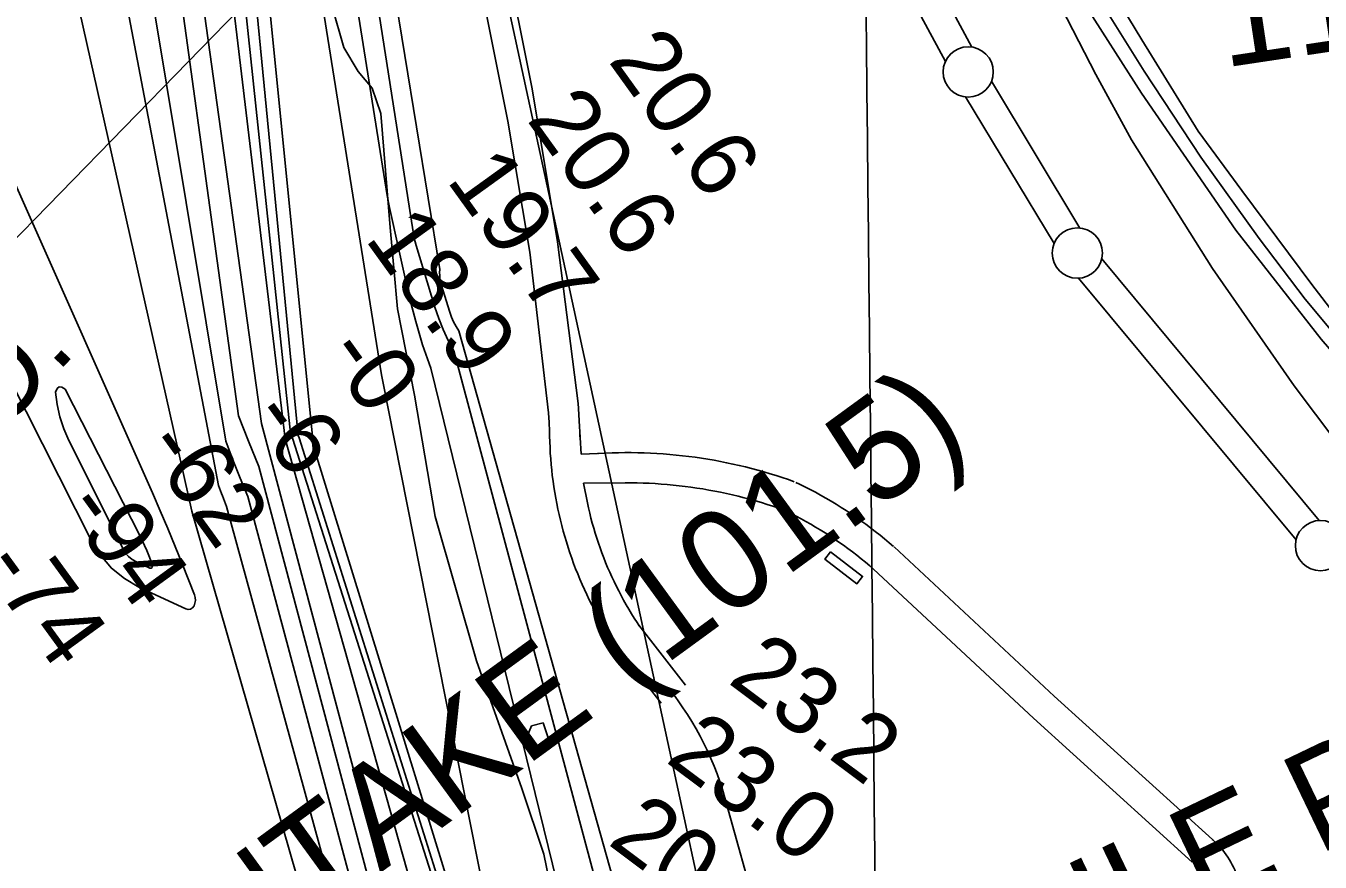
# Model space of a CAD drawing. Extents: x 3651524 to 3689615, y 505651 to 531377.
# Drawn here: x 3660133 to 3661421, y 517595 to 518426 of the extents above; entities that cross this region are included whole.
import ezdxf

# ---------------------------------------------------------------- set-up
doc = ezdxf.new("R2010")
doc.units = 0
for name, color, linetype in [('V-BLDG-OTLN', 7, 'Continuous'), ('V-CHAN-NAID', 7, 'Continuous'), ('V-GRID-MAJR', 7, 'Continuous'), ('V-RAIL-TRAK', 7, 'Continuous'), ('V-RIVR-EDGE', 7, 'Continuous'), ('V-RIVR-RANG', 7, 'Continuous'), ('V-ROAD-CNTR', 7, 'Continuous'), ('V-SURV-IDEN', 7, 'Continuous'), ('V-SURV-LINE', 7, 'Continuous'), ('V-TOPO-DPTH', 7, 'Continuous'), ('V-TOPO-MAJR', 7, 'Continuous'), ('V-TOPO-MINR', 7, 'Continuous'), ('V-TOPO-SHOR', 7, 'Continuous'), ('V-TOPO-WATR', 7, 'Continuous'), ('V-UTIL-IDEN', 7, 'Continuous'), ('V-UTIL-LINE', 7, 'Continuous')]:
    doc.layers.add(name, color=color, linetype=linetype)

msp = doc.modelspace()

# ---------------------------------------------------------------- linework, layer by layer
at = {"layer": 'V-BLDG-OTLN'}
for points in [[(3660933.406, 517903.404), (3660965.334, 517879.111), (3660959.823, 517871.869), (3660927.895, 517896.16)], [(3660632.188, 517720.794), (3660636.135, 517730.434), (3660647.513, 517733.467), (3660655.2, 517710.681), (3660644.89, 517707.089), (3660635.926, 517712.025)]]:
    msp.add_lwpolyline(points, close=True, dxfattribs=at)
at = {"layer": 'V-GRID-MAJR'}
msp.add_spline([(3661045.474, 511119.283), (3660982.023, 517177.978), (3660918.553, 523238.605), (3660855.082, 529299.245), (3660855.062, 529301.164)], degree=3, dxfattribs=at)
at = {"layer": 'V-RAIL-TRAK'}
for points in [[(3662622.408, 517156.072), (3662612.131, 517160.981), (3662580.393, 517175.657), (3662528.339, 517203.738), (3662474.567, 517234.802), (3662438.956, 517257.868), (3662365.48, 517309.947), (3662260.672, 517393.28), (3662163.441, 517471.167), (3662063.851, 517549.096), (3662050.752, 517559.586), (3661971.861, 517622.756), (3661826.338, 517741.057), (3661724.575, 517829.651), (3661671.124, 517879.012), (3661602.092, 517948.726), (3661545.332, 518011.137), (3661496.698, 518065.726), (3661460.811, 518106.512), (3661412.325, 518169.365), (3661342.529, 518262.709), (3661299.292, 518321.929), (3661243.031, 518412.674), (3661202.3, 518480.115)], [(3662616.983, 517143.971), (3662611.99, 517144.88), (3662611.736, 517144.991), (3662558.459, 517170.732), (3662494.146, 517206.705), (3662438.086, 517241.943), (3662322.081, 517326.654), (3662238.799, 517391.896), (3662130.534, 517480.015), (3662042.781, 517550.099), (3662029.223, 517560.925), (3661925.543, 517641.289), (3661820.186, 517726.995), (3661734.688, 517800.541), (3661648.179, 517883.553), (3661563.522, 517971.254), (3661477.273, 518069.024), (3661405.57, 518154.724), (3661359.992, 518215.167), (3661301.784, 518295.905), (3661245.429, 518381.336), (3661187.44, 518474.472)], [(3661157.58, 518455.514), (3661197.545, 518378.051), (3661233.004, 518313.063)], [(3661233.004, 518313.063), (3661313.408, 518185.287), (3661394.603, 518068.712), (3661457.493, 517985.529), (3661513.623, 517920.767), (3661615.021, 517811.512), (3661685.708, 517735.275), (3661750.071, 517668.599), (3661827.905, 517595.778), (3661882.587, 517549.348), (3661930.827, 517505.981), (3661956.951, 517480.721), (3661977.288, 517455.662)]]:
    msp.add_lwpolyline(points, dxfattribs=at)
at = {"layer": 'V-RIVR-EDGE'}
for points in [[(3660626.524, 517668.09), (3660581.496, 517795.036), (3660540.185, 517938.516), (3660519.651, 518059.274), (3660502.707, 518145.098), (3660495.554, 518225.996), (3660486.031, 518339.374), (3660477.515, 518364.517), (3660463.463, 518381.095), (3660449.43, 518405.026), (3660437.888, 518445.494)], [(3660912.434, 517077.94), (3660903.262, 517085.928), (3660864.154, 517128.915), (3660856.231, 517146.091), (3660841.579, 517167.573), (3660784.69, 517205.703), (3660761.42, 517211.275), (3660744.273, 517214.994), (3660690.456, 517256.792), (3660678.86, 517275.203), (3660675.857, 517299.719), (3660669.805, 517330.37), (3660661.425, 517410.658), (3660650.563, 517478.085), (3660656.895, 517560.788), (3660648.421, 517603.087), (3660626.524, 517668.09)]]:
    msp.add_lwpolyline(points, dxfattribs=at)
at = {"layer": 'V-ROAD-CNTR'}
for points in [[(3660574.48, 518698.921), (3660608.786, 518503.213), (3660636.628, 518363.743)], [(3660544.93, 518693.741), (3660579.298, 518497.685), (3660612.46, 518331.561)], [(3660636.628, 518363.743), (3660662.023, 518211.845), (3660682.546, 518051.107), (3660682.88, 518045.905), (3660683.579, 518033.742), (3660685.301, 518000.487)], [(3660612.46, 518331.561), (3660634.255, 518201.538), (3660653.064, 518041.853), (3660653.623, 518032.106), (3660654.072, 518023.443)], [(3660654.053, 518024.091), (3660654.099, 518018.577), (3660654.231, 518012.952), (3660654.445, 518007.332), (3660654.742, 518001.714), (3660655.123, 517996.1), (3660655.586, 517990.495), (3660656.133, 517984.895), (3660656.763, 517979.304), (3660657.475, 517973.724), (3660658.269, 517968.155), (3660659.147, 517962.598), (3660660.105, 517957.055), (3660661.147, 517951.527), (3660662.269, 517946.014), (3660663.474, 517940.518), (3660664.759, 517935.041), (3660666.126, 517929.583), (3660667.573, 517924.148), (3660669.101, 517918.734), (3660670.708, 517913.342), (3660672.396, 517907.976), (3660674.161, 517902.634), (3660676.007, 517897.32), (3660677.93, 517892.034), (3660679.933, 517886.775), (3660682.012, 517881.548), (3660684.168, 517876.353), (3660686.401, 517871.189), (3660688.711, 517866.059), (3660691.096, 517860.963), (3660693.557, 517855.904), (3660696.091, 517850.884), (3660698.7, 517845.898), (3660701.383, 517840.952), (3660704.139, 517836.048), (3660706.966, 517831.185), (3660709.866, 517826.364), (3660712.836, 517821.586), (3660715.87, 517816.865), (3660718.166, 517813.391)], [(3660684.051, 518024.347), (3660684.097, 518019.055), (3660684.121, 518018.035)], [(3660897.477, 517973.242), (3660891.56, 517975.326), (3660885.527, 517977.363), (3660879.469, 517979.322), (3660873.382, 517981.203), (3660867.273, 517983.004), (3660861.143, 517984.726), (3660854.989, 517986.369), (3660848.815, 517987.931), (3660842.622, 517989.413), (3660836.41, 517990.816), (3660830.179, 517992.138), (3660823.933, 517993.379), (3660817.671, 517994.538), (3660811.395, 517995.617), (3660805.103, 517996.614), (3660798.8, 517997.529), (3660792.487, 517998.363), (3660786.164, 517999.114), (3660779.831, 517999.785), (3660773.489, 518000.373), (3660767.139, 518000.878), (3660760.785, 518001.301), (3660754.426, 518001.643), (3660748.062, 518001.901), (3660741.697, 518002.077), (3660735.328, 518002.171), (3660728.96, 518002.181), (3660722.592, 518002.11), (3660716.225, 518001.955), (3660709.861, 518001.719), (3660685.301, 518000.487)], [(3660702.912, 518001.351), (3660702.61, 518001.347)], [(3660887.511, 517944.946), (3660881.78, 517946.964), (3660876.113, 517948.877), (3660870.423, 517950.718), (3660864.712, 517952.483), (3660858.975, 517954.174), (3660853.217, 517955.792), (3660847.441, 517957.333), (3660841.643, 517958.801), (3660835.826, 517960.193), (3660829.994, 517961.51), (3660824.145, 517962.75), (3660818.279, 517963.915), (3660812.399, 517965.004), (3660806.505, 517966.017), (3660800.599, 517966.954), (3660794.682, 517967.813), (3660788.753, 517968.595), (3660782.814, 517969.302), (3660776.867, 517969.931), (3660770.913, 517970.483), (3660764.953, 517970.958), (3660758.985, 517971.355), (3660753.014, 517971.675), (3660747.04, 517971.917), (3660741.061, 517972.083), (3660735.082, 517972.171), (3660729.104, 517972.181), (3660687.65, 517971.717)], [(3660687.65, 517971.717), (3660691.621, 517952.218), (3660692.73, 517947.158), (3660693.915, 517942.113), (3660695.174, 517937.087), (3660696.507, 517932.08), (3660697.913, 517927.092), (3660699.394, 517922.128), (3660700.948, 517917.184), (3660702.575, 517912.264), (3660704.275, 517907.37), (3660706.046, 517902.5), (3660707.889, 517897.659), (3660709.806, 517892.844), (3660711.792, 517888.057), (3660713.849, 517883.301), (3660715.975, 517878.577), (3660718.172, 517873.885), (3660720.439, 517869.224), (3660722.773, 517864.598), (3660725.176, 517860.008), (3660727.647, 517855.454), (3660730.185, 517850.936), (3660732.789, 517846.457), (3660735.459, 517842.016), (3660738.195, 517837.616), (3660741.003, 517833.245), (3660743.193, 517829.931)], [(3660996.28, 517908.734), (3660991.862, 517912.542), (3660987.312, 517916.357), (3660982.708, 517920.107), (3660978.053, 517923.793), (3660973.345, 517927.415), (3660968.588, 517930.968), (3660963.783, 517934.456), (3660958.929, 517937.875), (3660954.029, 517941.227), (3660949.081, 517944.511), (3660944.087, 517947.725), (3660939.05, 517950.868), (3660933.97, 517953.942), (3660928.845, 517956.944), (3660923.682, 517959.873), (3660918.477, 517962.731), (3660913.232, 517965.515), (3660907.95, 517968.227), (3660902.643, 517970.857), (3660898.997, 517972.611)], [(3660976.69, 517886.012), (3660972.43, 517889.686), (3660968.2, 517893.231), (3660963.922, 517896.717), (3660959.595, 517900.143), (3660955.221, 517903.507), (3660950.8, 517906.81), (3660946.333, 517910.052), (3660941.821, 517913.231), (3660937.265, 517916.347), (3660932.667, 517919.399), (3660928.027, 517922.385), (3660923.344, 517925.308), (3660918.622, 517928.164), (3660913.861, 517930.954), (3660909.06, 517933.677), (3660904.223, 517936.333), (3660899.348, 517938.921), (3660894.438, 517941.441), (3660889.479, 517943.899), (3660885.991, 517945.577)], [(3661313.364, 517617.385), (3661155.847, 517760.161), (3660996.707, 517908.351)], [(3661293.216, 517595.157), (3661135.551, 517738.069), (3660976.263, 517886.395)], [(3660742.811, 517830.482), (3660789.188, 517770.959)], [(3660718.548, 517812.84), (3660765.07, 517753.117)], [(3660904.671, 517448.274), (3660904.071, 517449.371), (3660897.001, 517462.711), (3660890.103, 517476.144), (3660883.384, 517489.665), (3660876.842, 517503.272), (3660870.477, 517516.963), (3660864.292, 517530.734), (3660825.964, 517667.214), (3660823.375, 517675.038), (3660820.584, 517682.791), (3660817.594, 517690.469), (3660814.405, 517698.067), (3660811.02, 517705.582), (3660807.442, 517713.006), (3660803.673, 517720.333), (3660799.717, 517727.561), (3660795.574, 517734.686), (3660791.246, 517741.698), (3660786.741, 517748.598), (3660782.057, 517755.377), (3660777.129, 517762.038)], [(3661340.748, 517571.112), (3661340.157, 517573.668), (3661339.414, 517576.449), (3661338.578, 517579.2), (3661337.65, 517581.923), (3661336.631, 517584.611), (3661335.521, 517587.267), (3661334.321, 517589.883), (3661333.036, 517592.452), (3661331.665, 517594.981), (3661330.206, 517597.464), (3661328.667, 517599.892), (3661327.047, 517602.267), (3661325.346, 517604.589), (3661323.569, 517606.85), (3661321.718, 517609.049), (3661319.79, 517611.188), (3661317.791, 517613.26), (3661315.726, 517615.261), (3661313.671, 517617.122), (3661313.135, 517617.588)]]:
    msp.add_lwpolyline(points, dxfattribs=at)
at = {"layer": 'V-SURV-LINE'}
for points in [[(3661008.354, 518527.442), (3661074.155, 518405.412)], [(3661047.74, 518391.19), (3660981.939, 518513.222)], [(3661093.59, 518371.349), (3661181.524, 518225.469)], [(3661155.837, 518209.971), (3661067.903, 518355.852)], [(3661203.298, 518194.844), (3661419.617, 517934.712)], [(3661396.548, 517915.532), (3661180.229, 518175.664)]]:
    msp.add_lwpolyline(points, dxfattribs=at)
for centre in [(3661070.433, 518380.71), (3661178.993, 518200.61), (3661420.852, 517909.766)]:
    msp.add_circle(centre, 25, dxfattribs=at)
at = {"layer": 'V-TOPO-DPTH'}
for points in [[(3660882.802, 517057.461), (3660834.587, 517090.752), (3660787.32, 517125.287), (3660741.476, 517161.689), (3660696.579, 517199.336), (3660657.077, 517233.831), (3660633.742, 517256.102), (3660611.842, 517279.598), (3660592.097, 517304.931), (3660391.13, 518016.01), (3660277.155, 518966.485)], [(3660882.802, 517057.461), (3660834.587, 517090.752), (3660787.32, 517125.287), (3660741.476, 517161.689), (3660696.579, 517199.336), (3660657.077, 517233.831), (3660633.742, 517256.102), (3660611.842, 517279.598), (3660592.097, 517304.931), (3660391.13, 518016.01), (3660277.155, 518966.485)], [(3660403.738, 518955.446), (3660519.463, 518215.358), (3660521.264, 518208.263), (3660539.873, 518146.735), (3660543.714, 518135.474), (3660548.062, 518124.433), (3660553.17, 518113.723), (3660558.784, 518103.232), (3660704.1, 517560.58)], [(3660316.471, 518919.154), (3660403.946, 518019.13), (3660404.868, 518016.947), (3660624.717, 517318.793), (3660633.205, 517309.719), (3660642.439, 517301.406), (3660652.17, 517293.6), (3661151.953, 516926.85)], [(3661151.953, 516926.85), (3660652.17, 517293.6), (3660642.439, 517301.406), (3660633.205, 517309.719), (3660624.717, 517318.793), (3660404.868, 518016.947), (3660403.946, 518019.13), (3660316.471, 518919.154)], [(3660352.838, 518918.842), (3660486.821, 518079.665), (3660487.226, 518077.921), (3660632.642, 517342.91), (3660633.623, 517339.077), (3660634.167, 517338.23), (3660641.569, 517328.535), (3660642.984, 517326.842), (3660646.129, 517323.777), (3660647.858, 517322.406), (3660690.013, 517291.906), (3660713.147, 517275.76), (3660736.626, 517260.152), (3660760.622, 517245.351), (3660784.963, 517231.088), (3660823.405, 517209.433), (3660867.263, 517184.813), (3660911.17, 517160.282), (3660955.151, 517135.883), (3660999.181, 517111.573), (3661161.571, 517022.23)], [(3661161.571, 517022.23), (3660999.181, 517111.573), (3660955.151, 517135.883), (3660911.17, 517160.282), (3660867.263, 517184.813), (3660823.405, 517209.433), (3660784.963, 517231.088), (3660760.622, 517245.351), (3660736.626, 517260.152), (3660713.147, 517275.76), (3660690.013, 517291.906), (3660647.858, 517322.406), (3660646.129, 517323.777), (3660642.984, 517326.842), (3660641.569, 517328.535), (3660634.167, 517338.23), (3660633.623, 517339.077), (3660632.642, 517342.91), (3660487.226, 518077.921), (3660486.821, 518079.665), (3660352.838, 518918.842)], [(3660250.687, 518869.77), (3660367.592, 518031.054), (3660576.086, 517247.483), (3660579.179, 517244.53), (3660582.352, 517241.671), (3660585.645, 517238.95), (3660589.019, 517236.322), (3660723.196, 517136.38), (3660794.309, 517084.713), (3660866.208, 517034.193)], [(3660250.687, 518869.77), (3660367.592, 518031.054), (3660576.086, 517247.483), (3660579.179, 517244.53), (3660582.352, 517241.671), (3660585.645, 517238.95), (3660589.019, 517236.322), (3660723.196, 517136.38), (3660794.309, 517084.713), (3660866.208, 517034.193)], [(3661213.986, 516755.121), (3660591.21, 517221.17), (3660583.594, 517227.126), (3660576.156, 517233.289), (3660568.986, 517239.762), (3660561.996, 517246.441), (3660364.817, 517988.433), (3660354.493, 518013.498), (3660344.498, 518038.702), (3660261.495, 518643.52)], [(3661213.986, 516755.121), (3660591.21, 517221.17), (3660583.594, 517227.126), (3660576.156, 517233.289), (3660568.986, 517239.762), (3660561.996, 517246.441), (3660364.817, 517988.433), (3660354.493, 518013.498), (3660344.498, 518038.702), (3660261.495, 518643.52)]]:
    msp.add_lwpolyline(points, dxfattribs=at)
at = {"layer": 'V-TOPO-MAJR'}
msp.add_lwpolyline([(3660896.668, 516958.675), (3660593.244, 517201.812), (3660580.728, 517212.204), (3660568.464, 517222.878), (3660556.58, 517233.972), (3660544.948, 517245.346), (3660353.96, 517958.506), (3660346.385, 517976.748), (3660339.044, 517995.085), (3660331.859, 518013.486), (3660213.803, 518723.901)], dxfattribs=at)
at = {"layer": 'V-TOPO-MINR'}
for points in [[(3660806.665, 517551.768), (3660493.857, 518995.4)], [(3660882.802, 517057.461), (3660834.587, 517090.752), (3660787.32, 517125.287), (3660741.476, 517161.689), (3660696.579, 517199.336), (3660657.077, 517233.831), (3660633.742, 517256.102), (3660611.842, 517279.598), (3660592.097, 517304.931), (3660391.13, 518016.01), (3660277.155, 518966.485)], [(3661497.728, 516858.924), (3661008.43, 517184.061), (3660956.289, 517219.002), (3660904.331, 517254.211), (3660852.649, 517289.823), (3660801.15, 517325.704), (3660705.025, 517393.233), (3660702.387, 517395.848), (3660700.442, 517398.775), (3660699.537, 517402.171), (3660699.325, 517405.88), (3660700.141, 517413.155), (3660700.228, 517413.891), (3660700.365, 517414.994), (3660700.389, 517416.102), (3660535.923, 518086.275), (3660527.703, 518109.176), (3660520.821, 518132.513), (3660514.831, 518156.142), (3660494.863, 518245.733), (3660492.574, 518257.685), (3660381, 518958.662)], [(3660725.964, 517547.35), (3660563.688, 518123.343), (3660560.94, 518127.687), (3660558.48, 518132.171), (3660556.453, 518136.867), (3660554.715, 518141.704), (3660546.245, 518169.307), (3660545.499, 518172.254), (3660544.952, 518175.228), (3660544.703, 518178.241), (3660544.652, 518181.281), (3660544.919, 518184.305), (3660417.121, 518964.584)], [(3660704.1, 517560.58), (3660558.784, 518103.232), (3660553.17, 518113.723), (3660548.062, 518124.433), (3660543.714, 518135.474), (3660539.873, 518146.735), (3660521.264, 518208.263), (3660519.463, 518215.358), (3660403.738, 518955.446)], [(3661113.011, 516926.349), (3660654.295, 517276.185), (3660640.071, 517288.008), (3660626.576, 517300.554), (3660398.456, 518016.509), (3660396.337, 518021.601), (3660300.96, 518922.502)], [(3661151.953, 516926.85), (3660652.17, 517293.6), (3660642.439, 517301.406), (3660633.205, 517309.719), (3660624.717, 517318.793), (3660404.868, 518016.947), (3660403.946, 518019.13), (3660316.471, 518919.154)], [(3661032.617, 517045.375), (3660951.374, 517096.021), (3660871.802, 517149.254), (3660793.344, 517204.212), (3660650.057, 517308.061), (3660644.308, 517312.625), (3660638.858, 517317.495), (3660633.854, 517322.822), (3660629.148, 517328.455), (3660421.293, 518001.859), (3660418.829, 518006.94), (3660418.416, 518009.249), (3660418.637, 518011.062), (3660418.729, 518011.665), (3660327.319, 518927.2)], [(3660866.208, 517034.193), (3660794.309, 517084.713), (3660723.196, 517136.38), (3660589.019, 517236.322), (3660585.645, 517238.95), (3660582.352, 517241.671), (3660579.179, 517244.53), (3660576.086, 517247.483), (3660367.592, 518031.054), (3660250.687, 518869.77)], [(3660693.565, 517074.823), (3660646.036, 517116.423), (3660596.16, 517160.925), (3660574.268, 517181.053), (3660552.792, 517201.603), (3660531.939, 517222.784), (3660332.49, 517948.764), (3660331.552, 517951.352), (3660330.595, 517953.933), (3660329.609, 517956.503), (3660328.604, 517959.066), (3660327.591, 517961.625), (3660326.584, 517964.188), (3660325.589, 517966.755), (3660324.602, 517969.325), (3660163.361, 518815.805)], [(3660976.793, 516786.41), (3660528.364, 517161.584), (3660524.955, 517164.495), (3660521.605, 517167.475), (3660298.206, 517944.122), (3660103.028, 518812.104)], [(3661213.986, 516755.121), (3660591.21, 517221.17), (3660583.594, 517227.126), (3660576.156, 517233.289), (3660568.986, 517239.762), (3660561.996, 517246.441), (3660364.817, 517988.433), (3660354.493, 518013.498), (3660344.498, 518038.702), (3660261.495, 518643.52)], [(3660018.26, 518269.92), (3660198.534, 517913.901), (3660207.59, 517899.793), (3660218.171, 517887.262), (3660231.042, 517877.095), (3660245.438, 517868.506), (3660292.135, 517846.749), (3660294.61, 517846.303), (3660296.844, 517846.532), (3660298.714, 517847.773), (3660300.343, 517849.689), (3660301.262, 517852.468), (3660301.711, 517855.263), (3660301.456, 517858.082), (3660300.731, 517860.918), (3660288.783, 517891.029), (3660281.571, 517908.889), (3660274.215, 517926.688), (3660266.646, 517944.398), (3660258.933, 517962.048), (3660122.695, 518268.747)], [(3660235.33, 517898.785), (3660238.974, 517895.897), (3660243.054, 517893.459), (3660256.3, 517887.287), (3660257.636, 517887.226), (3660258.629, 517888.121), (3660258.944, 517890.5), (3660258.738, 517891.304), (3660255.338, 517899.838), (3660253.246, 517904.882), (3660251.063, 517909.883), (3660248.741, 517914.822), (3660246.326, 517919.719), (3660172.094, 518065.137), (3660168.903, 518067.226), (3660166.157, 518067.735), (3660164.077, 518065.871), (3660162.441, 518062.426), (3660164.128, 518049.936), (3660166.753, 518037.705), (3660170.786, 518025.863), (3660175.758, 518014.282), (3660229.789, 517906.356), (3660232.341, 517902.346), (3660235.33, 517898.785)]]:
    msp.add_lwpolyline(points, dxfattribs=at)
at = {"layer": 'V-TOPO-SHOR'}
msp.add_lwpolyline([(3661183.612, 518452.809), (3661242.783, 518359.651), (3661336.62, 518223.367), (3661421.504, 518114.993), (3661537.804, 517980.083), (3661645.643, 517867.763), (3661738.565, 517779.912), (3661849.735, 517688.788), (3661960.322, 517598.264), (3662022.088, 517551.705)], dxfattribs=at)
at = {"layer": 'V-TOPO-WATR'}
msp.add_lwpolyline([(3661161.571, 517022.23), (3660999.181, 517111.573), (3660955.151, 517135.883), (3660911.17, 517160.282), (3660867.263, 517184.813), (3660823.405, 517209.433), (3660784.963, 517231.088), (3660760.622, 517245.351), (3660736.626, 517260.152), (3660713.147, 517275.76), (3660690.013, 517291.906), (3660647.858, 517322.406), (3660646.129, 517323.777), (3660642.984, 517326.842), (3660641.569, 517328.535), (3660634.167, 517338.23), (3660633.623, 517339.077), (3660632.642, 517342.91), (3660487.226, 518077.921), (3660486.821, 518079.665), (3660352.838, 518918.842)], dxfattribs=at)
at = {"layer": 'V-UTIL-LINE'}
msp.add_line((3658761.746, 516818.972), (3660470.456, 518571.494), dxfattribs=at)

# ---------------------------------------------------------------- texts
at = {"layer": 'V-CHAN-NAID'}
for s, rotation, p in [('CITY OF WESTWEGO LANDING ', 24.453135, (3658454.716, 517828.486)), ('6-MILE POINT "102" (101.4)', 25.641006, (3660996.067, 517398.972)), ('WESTWEGO WATER INTAKE (101.5)', 36.085782, (3659206.87, 516652.24))]:
    msp.add_text(s, height=100, rotation=rotation, dxfattribs=at).set_placement(p)
at = {"layer": 'V-RIVR-RANG'}
for s, rotation, p in [('20.6', 305.758326, (3660711.521, 518392.036)), ('20.6', 305.758326, (3660630.516, 518333.4)), ('19.7', 305.758326, (3660550.589, 518273.267)), ('18.9', 305.758326, (3660469.43, 518214.845)), ('-0', 305.758326, (3660428.657, 518100.342)), ('-6', 306.0405, (3660353.601, 518037.455)), ('-62', 306.0405, (3660248.385, 518007.747)), ('-94', 306.0405, (3660169.087, 517946.766)), ('-74', 306.0405, (3660087.77, 517888.556)), ('23.2', 323.228326, (3660830.073, 517774.063)), ('23.0', 323.228326, (3660768.09, 517695.546)), ('20.9', 323.228326, (3660710.544, 517613.712))]:
    msp.add_text(s, height=67, rotation=rotation, dxfattribs=at).set_placement(p)
at = {"layer": 'V-SURV-IDEN'}
msp.add_text('119+30.1', height=100, rotation=8.565689, dxfattribs=at).set_placement((3661324.478, 518384.797))
at = {"layer": 'V-UTIL-IDEN'}
msp.add_text('& TEL. CO.', height=82.9998, rotation=46.684293, dxfattribs=at).set_placement((3659795.432, 517689.679))

doc.saveas('drawing.dxf')
